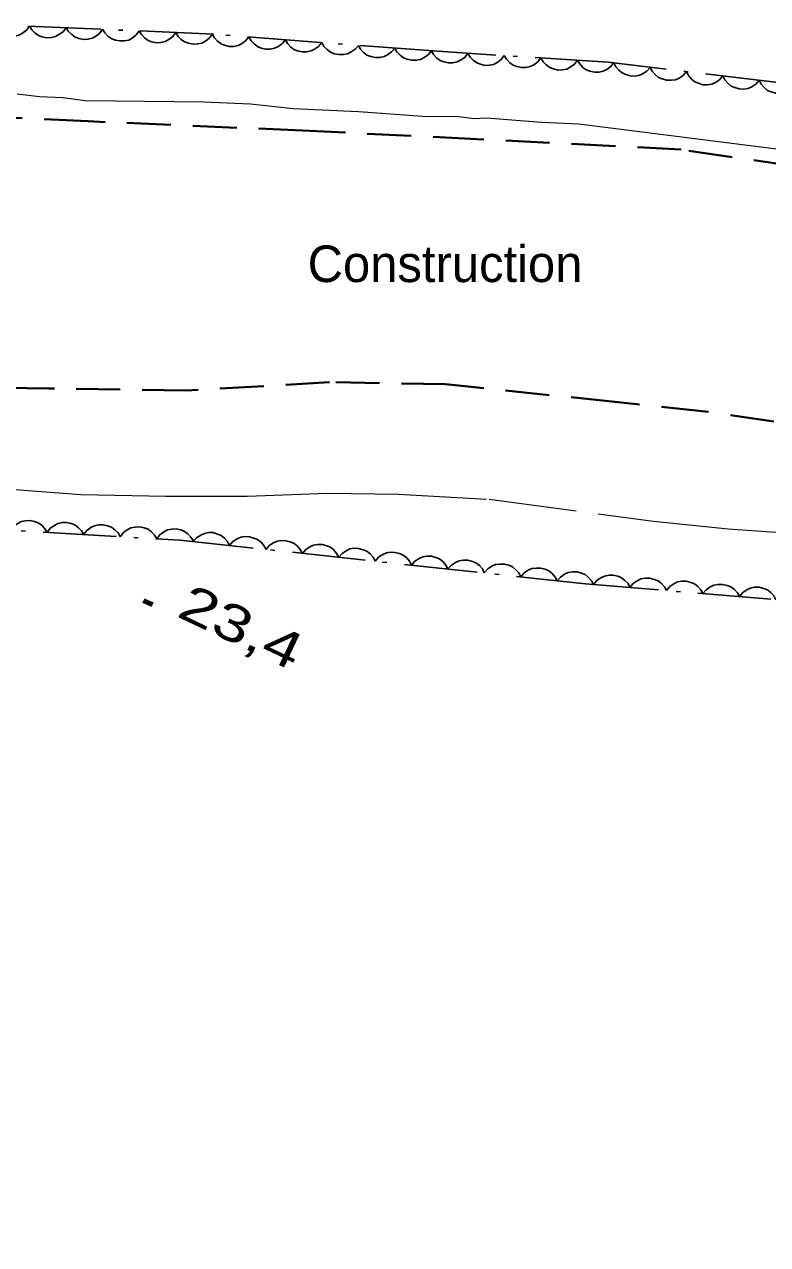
# Model space of a CAD drawing. Extents: x 356765 to 358572, y 5103174 to 5104650.
# Drawn here: x 357481.3 to 357511.7, y 5104213.3 to 5104263.3 of the extents above; entities that cross this region are included whole.
import ezdxf

# ---------------------------------------------------------------- set-up
doc = ezdxf.new("R2010")
doc.units = 0
doc.header["$LTSCALE"] = 0.6
for name, pattern in [('DOT_DASHED', [7.7, 5, -1.2, 0.3, -1.2]), ('LONG_DASHED', [7.5, 6, -1.5]), ('MEDIUM_DASHED', [4.5, 3, -1.5])]:
    doc.linetypes.add(name, pattern=pattern)
for name, color, linetype, lineweight in [('2', 7, 'Continuous', 13), ('21', 7, 'Continuous', 53), ('3', 7, 'Continuous', 140), ('44', 7, 'Continuous', 25)]:
    doc.layers.add(name, color=color, linetype=linetype, lineweight=lineweight)

msp = doc.modelspace()

# ---------------------------------------------------------------- linework, layer by layer
at = {"layer": '2'}
msp.add_lwpolyline([(357480.97, 5104260.47), (357481.88, 5104260.36), (357482.84, 5104260.32), (357483.75, 5104260.2), (357488.62, 5104260.14), (357490.53, 5104260.06), (357492.28, 5104259.87), (357494.96, 5104259.75), (357497.59, 5104259.56), (357499.05, 5104259.54), (357499.7, 5104259.47), (357500.2, 5104259.49), (357502.45, 5104259.31), (357503.98, 5104259.25), (357515.87, 5104257.74)], dxfattribs=at)
at = {"layer": '2', "linetype": 'LONG_DASHED'}
msp.add_lwpolyline([(357480.1, 5104244.32), (357483.58, 5104244.05), (357487.06, 5104243.98), (357490.39, 5104243.99), (357493.69, 5104244.11), (357496.6, 5104244.06), (357500.31, 5104243.86), (357507.05, 5104242.96), (357510.1, 5104242.64), (357513.31, 5104242.42), (357516.51, 5104242.01), (357519.36, 5104241.51), (357524.56, 5104241.17), (357527.8, 5104240.84), (357530.57, 5104240.18), (357534.06, 5104239.42), (357537.06, 5104238.63), (357541.03, 5104237.51), (357547.16, 5104235.67)], dxfattribs=at)
at = {"layer": '21', "linetype": 'MEDIUM_DASHED', "lineweight": 40}
for points in [[(357544.22, 5104251.5), (357539.49, 5104252.85), (357535.12, 5104253.8), (357531.02, 5104254.71), (357526.11, 5104255.57), (357520.49, 5104256.54), (357515.61, 5104257.1), (357508.18, 5104258.19), (357499.81, 5104258.62), (357492.66, 5104258.97), (357483.87, 5104259.35), (357475.95, 5104259.73)], [(357542.23, 5104240.86), (357538.36, 5104241.83), (357534.79, 5104242.64), (357526.74, 5104244.36), (357517.32, 5104246.27), (357509.16, 5104247.46), (357505.46, 5104247.85), (357498.52, 5104248.57), (357493.77, 5104248.66), (357487.89, 5104248.31), (357482.27, 5104248.4), (357472.48, 5104248.55), (357468.01, 5104248.78), (357463.47, 5104249.06), (357458.5, 5104249.27), (357454.68, 5104249.44), (357451.05, 5104249.6), (357447.46, 5104249.83), (357445.4, 5104249.99), (357442.76, 5104250.18), (357436.54, 5104250.8), (357432.72, 5104250.96), (357428.93, 5104251.48)]]:
    msp.add_lwpolyline(points, dxfattribs=at)
at = {"layer": '3'}
msp.add_line((357486.15, 5104239.71), (357486.51, 5104239.54), dxfattribs=at)
at = {"layer": '44', "linetype": 'DOT_DASHED'}
for points in [[(357545.82, 5104256.03), (357529.41, 5104258.88), (357521.33, 5104259.84), (357505.19, 5104261.77), (357498.01, 5104262.23), (357489.01, 5104262.92), (357479.85, 5104263.32)], [(357427.32, 5104202.61), (357429.05, 5104221.18), (357430.45, 5104228.61), (357431.41, 5104233.15), (357432.94, 5104236.6), (357434.6, 5104239.59), (357436.99, 5104241.78), (357440.11, 5104243.17), (357443.66, 5104243.93), (357447.81, 5104244.37), (357452.42, 5104244.93), (357455.94, 5104244.93), (357464.31, 5104243.8), (357468.72, 5104243.31), (357477.42, 5104242.78), (357487.65, 5104242.18), (357504.26, 5104240.39), (357515.85, 5104239.43), (357528.98, 5104238.4), (357541.87, 5104235.55)]]:
    msp.add_lwpolyline(points, dxfattribs=at)
at = {"layer": '44'}
for points in [[(357481.47, 5104263.25), (357481.35, 5104263.08), (357481.18, 5104262.96), (357481.04, 5104262.88), (357480.87, 5104262.84), (357480.68, 5104262.84), (357480.5, 5104262.88), (357480.34, 5104262.93), (357480.2, 5104263.03), (357480.07, 5104263.16), (357479.97, 5104263.31)], [(357482.97, 5104263.18), (357482.85, 5104263.02), (357482.68, 5104262.9), (357482.54, 5104262.82), (357482.37, 5104262.78), (357482.18, 5104262.77), (357481.99, 5104262.81), (357481.84, 5104262.86), (357481.7, 5104262.96), (357481.57, 5104263.1), (357481.47, 5104263.25)], [(357484.47, 5104263.12), (357484.34, 5104262.95), (357484.18, 5104262.83), (357484.04, 5104262.75), (357483.87, 5104262.71), (357483.68, 5104262.7), (357483.49, 5104262.74), (357483.34, 5104262.8), (357483.2, 5104262.9), (357483.07, 5104263.03), (357482.97, 5104263.18)], [(357485.97, 5104263.05), (357485.84, 5104262.89), (357485.68, 5104262.76), (357485.54, 5104262.68), (357485.36, 5104262.65), (357485.18, 5104262.64), (357484.99, 5104262.68), (357484.84, 5104262.73), (357484.69, 5104262.83), (357484.56, 5104262.97), (357484.47, 5104263.12)], [(357487.47, 5104262.99), (357487.34, 5104262.82), (357487.18, 5104262.7), (357487.03, 5104262.62), (357486.86, 5104262.58), (357486.68, 5104262.57), (357486.49, 5104262.61), (357486.34, 5104262.66), (357486.19, 5104262.77), (357486.06, 5104262.9), (357485.97, 5104263.05)], [(357488.97, 5104262.92), (357488.84, 5104262.75), (357488.68, 5104262.63), (357488.53, 5104262.55), (357488.36, 5104262.52), (357488.18, 5104262.51), (357487.99, 5104262.55), (357487.83, 5104262.6), (357487.69, 5104262.7), (357487.56, 5104262.83), (357487.47, 5104262.99)], [(357490.46, 5104262.81), (357490.33, 5104262.65), (357490.16, 5104262.53), (357490.02, 5104262.45), (357489.84, 5104262.42), (357489.66, 5104262.42), (357489.47, 5104262.47), (357489.32, 5104262.52), (357489.18, 5104262.63), (357489.05, 5104262.77), (357488.97, 5104262.92)], [(357491.96, 5104262.69), (357491.83, 5104262.53), (357491.66, 5104262.42), (357491.51, 5104262.34), (357491.34, 5104262.31), (357491.15, 5104262.31), (357490.97, 5104262.35), (357490.82, 5104262.41), (357490.68, 5104262.52), (357490.55, 5104262.65), (357490.46, 5104262.81)], [(357493.45, 5104262.58), (357493.32, 5104262.42), (357493.15, 5104262.3), (357493.01, 5104262.23), (357492.83, 5104262.19), (357492.65, 5104262.19), (357492.46, 5104262.24), (357492.31, 5104262.29), (357492.17, 5104262.4), (357492.05, 5104262.54), (357491.96, 5104262.69)], [(357494.95, 5104262.46), (357494.82, 5104262.3), (357494.65, 5104262.19), (357494.5, 5104262.11), (357494.33, 5104262.08), (357494.15, 5104262.08), (357493.96, 5104262.12), (357493.81, 5104262.18), (357493.67, 5104262.29), (357493.54, 5104262.42), (357493.45, 5104262.58)], [(357496.44, 5104262.35), (357496.31, 5104262.19), (357496.15, 5104262.07), (357496, 5104262), (357495.83, 5104261.96), (357495.64, 5104261.96), (357495.46, 5104262.01), (357495.3, 5104262.06), (357495.16, 5104262.17), (357495.04, 5104262.31), (357494.95, 5104262.46)], [(357497.94, 5104262.24), (357497.81, 5104262.07), (357497.64, 5104261.96), (357497.49, 5104261.88), (357497.32, 5104261.85), (357497.14, 5104261.85), (357496.95, 5104261.89), (357496.8, 5104261.95), (357496.66, 5104262.06), (357496.53, 5104262.19), (357496.44, 5104262.35)], [(357499.44, 5104262.14), (357499.31, 5104261.97), (357499.14, 5104261.86), (357499, 5104261.78), (357498.82, 5104261.75), (357498.64, 5104261.74), (357498.45, 5104261.78), (357498.3, 5104261.84), (357498.16, 5104261.94), (357498.03, 5104262.08), (357497.94, 5104262.23)], [(357500.93, 5104262.04), (357500.8, 5104261.88), (357500.64, 5104261.76), (357500.49, 5104261.68), (357500.32, 5104261.65), (357500.14, 5104261.64), (357499.95, 5104261.69), (357499.8, 5104261.74), (357499.65, 5104261.85), (357499.53, 5104261.98), (357499.44, 5104262.14)], [(357502.43, 5104261.95), (357502.3, 5104261.78), (357502.14, 5104261.66), (357501.99, 5104261.59), (357501.82, 5104261.55), (357501.63, 5104261.55), (357501.45, 5104261.59), (357501.29, 5104261.65), (357501.15, 5104261.75), (357501.02, 5104261.89), (357500.93, 5104262.04)], [(357503.93, 5104261.85), (357503.8, 5104261.69), (357503.63, 5104261.57), (357503.49, 5104261.49), (357503.31, 5104261.46), (357503.13, 5104261.45), (357502.94, 5104261.5), (357502.79, 5104261.55), (357502.65, 5104261.66), (357502.52, 5104261.79), (357502.43, 5104261.95)], [(357505.42, 5104261.76), (357505.3, 5104261.59), (357505.13, 5104261.47), (357504.98, 5104261.4), (357504.81, 5104261.36), (357504.63, 5104261.36), (357504.44, 5104261.4), (357504.29, 5104261.46), (357504.15, 5104261.56), (357504.02, 5104261.7), (357503.93, 5104261.85)], [(357506.91, 5104261.56), (357506.77, 5104261.41), (357506.6, 5104261.3), (357506.45, 5104261.23), (357506.28, 5104261.2), (357506.09, 5104261.21), (357505.91, 5104261.26), (357505.76, 5104261.33), (357505.62, 5104261.44), (357505.5, 5104261.58), (357505.42, 5104261.74)], [(357508.4, 5104261.39), (357508.26, 5104261.23), (357508.09, 5104261.12), (357507.94, 5104261.05), (357507.77, 5104261.03), (357507.58, 5104261.03), (357507.4, 5104261.09), (357507.25, 5104261.15), (357507.11, 5104261.26), (357506.99, 5104261.4), (357506.91, 5104261.56)], [(357509.89, 5104261.21), (357509.75, 5104261.05), (357509.58, 5104260.94), (357509.43, 5104260.87), (357509.26, 5104260.85), (357509.07, 5104260.85), (357508.89, 5104260.91), (357508.74, 5104260.97), (357508.6, 5104261.08), (357508.48, 5104261.23), (357508.4, 5104261.39)], [(357511.38, 5104261.03), (357511.24, 5104260.87), (357511.07, 5104260.76), (357510.92, 5104260.69), (357510.75, 5104260.67), (357510.56, 5104260.68), (357510.38, 5104260.73), (357510.23, 5104260.79), (357510.09, 5104260.91), (357509.97, 5104261.05), (357509.89, 5104261.21)], [(357512.87, 5104260.85), (357512.73, 5104260.69), (357512.56, 5104260.59), (357512.41, 5104260.52), (357512.24, 5104260.49), (357512.05, 5104260.5), (357511.87, 5104260.55), (357511.72, 5104260.61), (357511.58, 5104260.73), (357511.46, 5104260.87), (357511.38, 5104261.03)], [(357480.7, 5104242.59), (357480.83, 5104242.75), (357480.99, 5104242.87), (357481.14, 5104242.95), (357481.31, 5104242.98), (357481.49, 5104242.99), (357481.68, 5104242.95), (357481.83, 5104242.89), (357481.98, 5104242.79), (357482.1, 5104242.65), (357482.2, 5104242.5)], [(357482.2, 5104242.5), (357482.32, 5104242.67), (357482.49, 5104242.78), (357482.63, 5104242.86), (357482.81, 5104242.9), (357482.99, 5104242.9), (357483.18, 5104242.86), (357483.33, 5104242.81), (357483.47, 5104242.7), (357483.6, 5104242.57), (357483.69, 5104242.41)], [(357483.69, 5104242.41), (357483.82, 5104242.58), (357483.99, 5104242.7), (357484.13, 5104242.77), (357484.3, 5104242.81), (357484.49, 5104242.81), (357484.67, 5104242.77), (357484.83, 5104242.72), (357484.97, 5104242.61), (357485.1, 5104242.48), (357485.19, 5104242.32)], [(357485.19, 5104242.32), (357485.32, 5104242.49), (357485.48, 5104242.61), (357485.63, 5104242.69), (357485.8, 5104242.72), (357485.99, 5104242.73), (357486.17, 5104242.68), (357486.33, 5104242.63), (357486.47, 5104242.52), (357486.6, 5104242.39), (357486.69, 5104242.24)], [(357486.69, 5104242.24), (357486.81, 5104242.4), (357486.98, 5104242.52), (357487.13, 5104242.6), (357487.3, 5104242.63), (357487.48, 5104242.64), (357487.67, 5104242.6), (357487.82, 5104242.54), (357487.96, 5104242.44), (357488.09, 5104242.3), (357488.19, 5104242.15)], [(357488.18, 5104242.12), (357488.32, 5104242.28), (357488.49, 5104242.39), (357488.64, 5104242.46), (357488.81, 5104242.49), (357489, 5104242.49), (357489.18, 5104242.43), (357489.33, 5104242.37), (357489.47, 5104242.26), (357489.59, 5104242.12), (357489.67, 5104241.96)], [(357489.67, 5104241.96), (357489.81, 5104242.12), (357489.98, 5104242.23), (357490.13, 5104242.3), (357490.3, 5104242.33), (357490.49, 5104242.32), (357490.67, 5104242.27), (357490.82, 5104242.21), (357490.96, 5104242.1), (357491.08, 5104241.96), (357491.17, 5104241.8)], [(357491.17, 5104241.8), (357491.3, 5104241.96), (357491.47, 5104242.07), (357491.62, 5104242.14), (357491.79, 5104242.17), (357491.98, 5104242.16), (357492.16, 5104242.11), (357492.32, 5104242.05), (357492.45, 5104241.94), (357492.57, 5104241.8), (357492.66, 5104241.64)], [(357492.66, 5104241.64), (357492.79, 5104241.8), (357492.96, 5104241.91), (357493.11, 5104241.98), (357493.29, 5104242.01), (357493.47, 5104242), (357493.66, 5104241.95), (357493.81, 5104241.89), (357493.94, 5104241.78), (357494.06, 5104241.64), (357494.15, 5104241.48)], [(357494.15, 5104241.48), (357494.28, 5104241.64), (357494.45, 5104241.75), (357494.6, 5104241.82), (357494.78, 5104241.85), (357494.96, 5104241.84), (357495.15, 5104241.79), (357495.3, 5104241.73), (357495.43, 5104241.62), (357495.56, 5104241.48), (357495.64, 5104241.32)], [(357495.64, 5104241.32), (357495.77, 5104241.48), (357495.95, 5104241.59), (357496.1, 5104241.66), (357496.27, 5104241.69), (357496.45, 5104241.68), (357496.64, 5104241.63), (357496.79, 5104241.57), (357496.93, 5104241.46), (357497.05, 5104241.32), (357497.13, 5104241.16)], [(357497.13, 5104241.16), (357497.27, 5104241.32), (357497.44, 5104241.43), (357497.59, 5104241.5), (357497.76, 5104241.52), (357497.94, 5104241.52), (357498.13, 5104241.47), (357498.28, 5104241.41), (357498.42, 5104241.3), (357498.54, 5104241.16), (357498.62, 5104241)], [(357498.62, 5104241), (357498.76, 5104241.16), (357498.93, 5104241.27), (357499.08, 5104241.34), (357499.25, 5104241.36), (357499.44, 5104241.36), (357499.62, 5104241.31), (357499.77, 5104241.25), (357499.91, 5104241.14), (357500.03, 5104241), (357500.11, 5104240.84)], [(357500.11, 5104240.84), (357500.25, 5104241), (357500.42, 5104241.11), (357500.57, 5104241.18), (357500.74, 5104241.2), (357500.93, 5104241.2), (357501.11, 5104241.15), (357501.26, 5104241.09), (357501.4, 5104240.97), (357501.52, 5104240.84), (357501.61, 5104240.68)], [(357501.61, 5104240.68), (357501.74, 5104240.84), (357501.91, 5104240.95), (357502.06, 5104241.02), (357502.23, 5104241.04), (357502.42, 5104241.04), (357502.6, 5104240.99), (357502.75, 5104240.93), (357502.89, 5104240.81), (357503.01, 5104240.67), (357503.1, 5104240.52)], [(357503.1, 5104240.52), (357503.23, 5104240.67), (357503.4, 5104240.79), (357503.55, 5104240.86), (357503.73, 5104240.88), (357503.91, 5104240.88), (357504.09, 5104240.83), (357504.25, 5104240.77), (357504.38, 5104240.65), (357504.5, 5104240.51), (357504.59, 5104240.35)], [(357504.59, 5104240.36), (357504.72, 5104240.53), (357504.89, 5104240.64), (357505.04, 5104240.71), (357505.21, 5104240.74), (357505.39, 5104240.75), (357505.58, 5104240.7), (357505.73, 5104240.64), (357505.87, 5104240.53), (357506, 5104240.4), (357506.08, 5104240.24)], [(357506.08, 5104240.24), (357506.21, 5104240.4), (357506.38, 5104240.52), (357506.53, 5104240.59), (357506.7, 5104240.62), (357506.89, 5104240.62), (357507.07, 5104240.57), (357507.23, 5104240.52), (357507.37, 5104240.41), (357507.49, 5104240.27), (357507.58, 5104240.12)], [(357507.58, 5104240.12), (357507.71, 5104240.28), (357507.88, 5104240.39), (357508.03, 5104240.47), (357508.2, 5104240.5), (357508.38, 5104240.5), (357508.57, 5104240.45), (357508.72, 5104240.39), (357508.86, 5104240.28), (357508.99, 5104240.15), (357509.07, 5104239.99)], [(357509.07, 5104239.99), (357509.2, 5104240.15), (357509.37, 5104240.27), (357509.52, 5104240.34), (357509.69, 5104240.37), (357509.88, 5104240.37), (357510.06, 5104240.33), (357510.22, 5104240.27), (357510.36, 5104240.16), (357510.48, 5104240.02), (357510.57, 5104239.87)], [(357510.57, 5104239.87), (357510.7, 5104240.03), (357510.87, 5104240.14), (357511.02, 5104240.22), (357511.19, 5104240.25), (357511.37, 5104240.25), (357511.56, 5104240.2), (357511.71, 5104240.15), (357511.85, 5104240.04), (357511.98, 5104239.9), (357512.06, 5104239.74)]]:
    msp.add_lwpolyline(points, dxfattribs=at)

# ---------------------------------------------------------------- texts
at = {"layer": '21'}
msp.add_text('Construction', height=1.5, dxfattribs=at).set_placement((357492.87, 5104252.76))
at = {"layer": '3', "width": 1.35}
msp.add_text('23,4   ', height=1.5, rotation=334.619, dxfattribs=at).set_placement((357487.45, 5104239.08))

doc.saveas('drawing.dxf')
